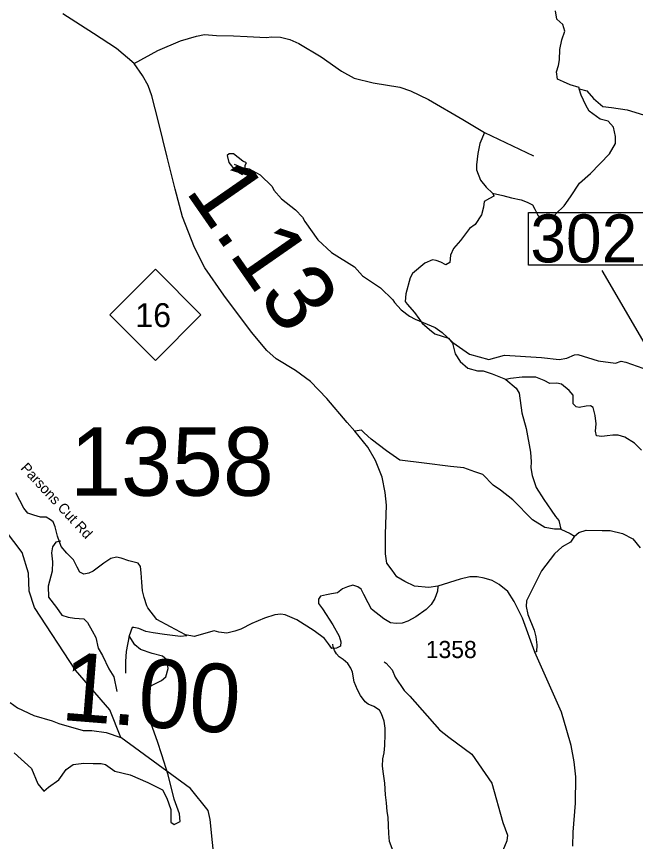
# Model space of a CAD drawing. Extents: x 1248224 to 1454986, y 825081 to 985870.
# Drawn here: x 1310122 to 1314642, y 928409 to 934427 of the extents above; entities that cross this region are included whole.
import ezdxf

# ---------------------------------------------------------------- set-up
doc = ezdxf.new("R2010")
doc.units = 0
for name, color, linetype in [('Exist Hydrographic Creek Single Shore', 7, 'Continuous'), ('Exist Hydrographic Misc Water Feature', 7, 'Continuous'), ('Exist Road Non-System Type 51', 7, 'Continuous'), ('Exist Road Primary NC Attributed', 7, 'Continuous'), ('Exist Road Primary NC Mileage Hundredths English Label', 7, 'Continuous'), ('Exist Road Primary NC Shield CELL', 7, 'Continuous'), ('Exist Road Primary NC Shield Number Label', 7, 'Continuous'), ('Exist Road Secondary Mileage Hundredths English Label', 7, 'Continuous'), ('Exist Road Secondary Structure Standard Bridge Number Label', 7, 'Continuous'), ('Exist Road Secondary Type 10 Attributed', 7, 'Continuous'), ('Exist Road Secondary Type 41 Attributed', 7, 'Continuous'), ('Exist Road Secondary Type 51 Label', 7, 'Continuous'), ('Exist Road Secondary Type 51 Number Label', 7, 'Continuous')]:
    doc.layers.add(name, color=color, linetype=linetype)

msp = doc.modelspace()

# ---------------------------------------------------------------- linework, layer by layer
at = {"layer": 'Exist Hydrographic Creek Single Shore'}
msp.add_lwpolyline([(1311652.5, 926755.1), (1311801.4, 927087), (1311939.4, 927258.2), (1311943.4, 927425.7), (1311879.5, 927574.6), (1311538.4, 927968.8), (1311543.4, 928185.4), (1311569.4, 928234.2), (1311536.4, 928569.7), (1311521.4, 928635.7), (1311391.4, 928795.8), (1310883.9, 929168.5), (1310804.4, 929368.9), (1310552.4, 929659.6), (1310254.3, 930115.3), (1310215.4, 930234.4), (1310210.3, 930365.8), (1310163.4, 930517.7), (1310042.3, 930677.7), (1310027.3, 930737)], dxfattribs=at)
at = {"layer": 'Exist Hydrographic Misc Water Feature'}
for points in [[(1311790.7, 933298.3), (1311791.6, 933342.6), (1311800.1, 933358.8), (1311774.4, 933370.8), (1311705.5, 933424.7), (1311673.5, 933425.3), (1311661.2, 933413.3), (1311671.9, 933361.4), (1311718.7, 933304.7), (1311770.1, 933274.9), (1311784.5, 933295.1), (1311790.7, 933298.3)], [(1311711.6, 933350), (1311769, 933325), (1311820.9, 933315.8), (1311899.9, 933271.5), (1311989.8, 933186), (1312001.3, 933161.2), (1312055.9, 933096.1), (1312160.1, 933017.6), (1312210.9, 932964.1), (1312226.2, 932931.8), (1312321.2, 932797.7), (1312423, 932705.4), (1312588.8, 932601.2), (1312649.3, 932535.9), (1312779.3, 932447.1), (1312869.4, 932360.7), (1312880.9, 932340), (1312929.7, 932287.3), (1312990.6, 932241.8), (1313032.1, 932220.5), (1313178.8, 932159.3), (1313230, 932122.1), (1313308.3, 932048.3), (1313430.5, 931962.9), (1313571.7, 931924), (1313684.6, 931957.1), (1313954.3, 931939.4), (1314084, 931924.4), (1314140.4, 931934.7), (1314197, 931959.9), (1314221.1, 931962.7), (1314368, 931915.5), (1314495.8, 931899), (1314536.2, 931913.7), (1314572, 931904.8), (1314695.1, 931862.1)], [(1312806, 929718.4), (1312821.9, 929709.9), (1312864.8, 929661.4), (1312887.5, 929608.5), (1312951.4, 929511.2), (1312994.4, 929470.1), (1313210.9, 929222.8), (1313277.6, 929169), (1313446.9, 929044.9), (1313592.1, 928835.1), (1313673.4, 928547), (1313707.3, 928454.5), (1313702.4, 928414.4), (1313643, 928272)], [(1310075.2, 929421.9), (1310128.3, 929384.7), (1310249.2, 929327.3), (1310382.3, 929288.5), (1310432, 929269.4), (1310608.8, 929217.6), (1310672.9, 929219.5), (1310776.6, 929203.5), (1310883.9, 929168.5)]]:
    msp.add_lwpolyline(points, dxfattribs=at)
at = {"layer": 'Exist Road Non-System Type 51'}
for points in [[(1313540, 933581.8), (1313504.5, 933500.6), (1313490.1, 933428.7), (1313481.9, 933344.4), (1313481.9, 933309.5), (1313510.6, 933233.4), (1313551.7, 933182.1), (1313596.9, 933138.9), (1313672.9, 933122.5), (1313736.5, 933104), (1313806.4, 933089.6), (1313851.6, 933073.1), (1313890.6, 933052.6), (1313907, 933021.7), (1313929.6, 932978.6), (1313948.1, 932960.1), (1313974.8, 932953.9), (1314020, 932953.9), (1314044.6, 932960.1), (1314061, 932988.9), (1314120.6, 933046.4), (1314167.9, 933112.2), (1314233.6, 933210.8), (1314313.7, 933282.8), (1314451.3, 933426.6), (1314496.5, 933500.6), (1314496.5, 933552), (1314480, 933619.9), (1314443.1, 933663), (1314383.5, 933679.5), (1314303.3, 933736.1), (1314278.6, 933781.4), (1314243.9, 933852.6), (1314229.5, 933899.9), (1314229.3, 933908.8), (1314163.6, 933929.3), (1314116.4, 933949.9), (1314071.2, 933970.4), (1314065, 934023.9), (1314079.4, 934069.1), (1314085.6, 934110.2), (1314089.7, 934186.3), (1314104, 934256.1), (1314124.5, 934320.5), (1314110.1, 934369.9), (1314067, 934408.9), (1314056.7, 934468.5)], [(1310981.2, 934084.6), (1311152.8, 934179.4), (1311319.1, 934249.3), (1311436.2, 934284.2), (1311493.7, 934296.6), (1311582, 934288.3), (1311705.3, 934286.3), (1311805.9, 934282.2), (1311945.6, 934273.9), (1311986.6, 934280.1), (1312050.3, 934276), (1312118.1, 934259.6), (1312183.8, 934230.8), (1312346.1, 934134.2), (1312494, 934029.4), (1312587, 933976.5), (1312726.7, 933943.6), (1312919.8, 933910.7), (1312999.9, 933886), (1313131.3, 933822.3), (1313379.8, 933676.4), (1313540, 933581.8)], [(1314229.5, 933899.9), (1314287.5, 933885.9), (1314334.1, 933828.5), (1314402.1, 933771.2), (1314466.6, 933764), (1314581.2, 933746.1), (1314699.4, 933710.2)], [(1313540, 933581.8), (1313896.1, 933410.2)], [(1313596.9, 933138.9), (1313607.4, 933121.2), (1313607.4, 933117.1), (1313574.5, 933100.7), (1313535.5, 933078.1), (1313531.4, 933036.9), (1313517, 932979.4), (1313471.8, 932909.5), (1313428.7, 932880.7), (1313365, 932794.4), (1313311.6, 932734.8), (1313291.1, 932685.5), (1313287, 932632), (1313256.2, 932615.6), (1313219.2, 932636.2), (1313186.3, 932646.4), (1313159.6, 932652.6), (1313104.2, 932627.9), (1313013.8, 932551.9), (1312995.3, 932521.1), (1312964.5, 932403.9), (1312960.4, 932348.4), (1312974.8, 932327.9), (1313028.2, 932268.2), (1313059, 932225.1), (1313083.6, 932190.1), (1313137, 932142.9), (1313176.1, 932112), (1313276.5, 932080.3), (1313305.2, 932045.4), (1313325.8, 931967.3), (1313360.7, 931909.7), (1313418.2, 931862.4), (1313488, 931841.9), (1313529.1, 931841.9), (1313594.8, 931821.3), (1313681.1, 931786.4), (1313695.5, 931778.2)], [(1314685.9, 931264.3), (1314634.6, 931313.6), (1314562.7, 931358.9), (1314514.1, 931371.9), (1314477.1, 931371.9), (1314436, 931367.8), (1314395, 931363.7), (1314358, 931367.8), (1314349.8, 931402.8), (1314353.9, 931456.2), (1314347.7, 931515.8), (1314333.4, 931575.4), (1314312.8, 931587.7), (1314282, 931583.6), (1314230.7, 931575.4), (1314208.1, 931579.5), (1314185.5, 931602.1), (1314185.5, 931665.8), (1314156.7, 931698.7), (1314101.3, 931746), (1314068.4, 931752.2), (1314015, 931750.1), (1313973.9, 931770.7), (1313914.4, 931795.3), (1313813.7, 931795.3), (1313729.5, 931787.1), (1313695.5, 931778.2)], [(1313695.5, 931778.2), (1313769.4, 931716.5), (1313792, 931679.5), (1313810.5, 931535.6), (1313843.3, 931422.6), (1313873.8, 931249.4), (1313879.9, 931179.5), (1313877.9, 931134.3), (1313888.2, 931078.8), (1313916.9, 930990.4), (1313972.4, 930904.1), (1314025.8, 930826), (1314058.6, 930780.8), (1314081.2, 930749.9), (1314095.6, 930686.2)], [(1314095.6, 930686.2), (1314050.4, 930688.3), (1313980.6, 930698.5), (1313890.2, 930756.1), (1313746.4, 930902), (1313656.1, 930971.9), (1313602.7, 931008.9), (1313526.7, 931085), (1313469.2, 931105.5), (1313387, 931134.3), (1313290.5, 931144.6), (1313099.5, 931169.2), (1312919.7, 931191.6), (1312823.1, 931259.4), (1312712.2, 931343.7), (1312660.9, 931391), (1312640.3, 931409.5), (1312593.1, 931401.3)], [(1314095.6, 930686.2), (1314165.4, 930655.4), (1314196.2, 930636.9)], [(1314196.2, 930636.9), (1314228.8, 930662.9), (1314282.2, 930679.3), (1314397.3, 930677.3), (1314456.8, 930677.3), (1314547.2, 930656.7), (1314623.2, 930615.6), (1314676.6, 930551.9)], [(1310445.9, 930600.5), (1310410.1, 930593.3), (1310385, 930557.5), (1310377.9, 930514.5), (1310385, 930449.9), (1310381.5, 930381.8), (1310352.8, 930270.7), (1310356.4, 930191.8), (1310413.7, 930116.5), (1310453.1, 930059.2), (1310499.7, 930044.9), (1310546.2, 930037.7), (1310614.3, 930034.1), (1310639.4, 930005.4), (1310675.2, 929944.5), (1310700.2, 929897.9), (1310718.2, 929819), (1310750.4, 929765.2), (1310797, 929668.5), (1310832.8, 929611.1), (1310854.3, 929503.6)], [(1314196.2, 930636.9), (1314167.2, 930592.4), (1314105.6, 930557.5), (1314050.1, 930508.2), (1313955.6, 930382.8), (1313898.1, 930265.6), (1313846.8, 930164.9), (1313842.7, 930122.3), (1313855, 930064.8), (1313902.3, 929951.7), (1313914.6, 929902.4), (1313920.8, 929842.8), (1313918.7, 929793.5), (1313907.1, 929788.8)], [(1311366.5, 929908.6), (1311319.9, 929905), (1311201.7, 929919.4), (1311119.3, 929930.1), (1311065.6, 929940.9), (1311015.5, 929962.4), (1310979.6, 929969.6), (1310965.3, 929969.6), (1310943.8, 929908.6)], [(1310105.7, 929055.5), (1310231, 928940.8), (1310277.6, 928829.6), (1310320.6, 928775.9), (1310356.4, 928804.5), (1310431.6, 928858.3), (1310485.3, 928933.6), (1310535.5, 928969.4), (1310614.3, 928980.2), (1310682.3, 928976.6), (1310739.6, 928976.6), (1310771.9, 928969.4), (1310839.9, 928922.8), (1310951, 928894.2), (1311079.9, 928840.4), (1311187.4, 928786.6), (1311219.6, 928725.7), (1311248.3, 928643.2), (1311248.3, 928550), (1311273.4, 928532.1), (1311316.3, 928553.6), (1311312.8, 928611), (1311273.4, 928718.5), (1311230.4, 928894.2), (1311183.8, 929041.1), (1311151.6, 929137.9), (1311079.9, 929335.1), (1311047.7, 929435.5), (1311058.4, 929510.7), (1311097.8, 929543), (1311180.2, 929582.4), (1311212.5, 929611.1), (1311230.4, 929672), (1311219.6, 929733), (1311187.4, 929761.7), (1311112.2, 929779.6), (1311026.2, 929808.3), (1310986.8, 929844.1), (1310943.8, 929908.6)], [(1310943.8, 929908.6), (1310922.3, 929793.9), (1310918.7, 929722.2), (1310918.7, 929636.2)], [(1312872.7, 928338.5), (1312846.3, 928409.1), (1312841.7, 928467.2), (1312837.1, 928525.4), (1312834.5, 928587.5), (1312827.3, 928627.6), (1312822.7, 928689.8), (1312816.1, 928748.1), (1312812.2, 928834.3), (1312801.8, 928902.5), (1312795.1, 928958.7), (1312796.2, 929012.7), (1312805.3, 929056.6), (1312810.5, 929108.5), (1312814.4, 929192.5), (1312813.4, 929234.5), (1312806.7, 929286.7), (1312787.9, 929339.1), (1312772.5, 929367.6), (1312731.2, 929392.5), (1312689.5, 929409.5), (1312667.8, 929428), (1312632.9, 929474.9), (1312611.7, 929515.3), (1312587.1, 929574.1), (1312574.9, 929644.4), (1312563.5, 929672.6), (1312540.3, 929707.1), (1312506.9, 929736), (1312477.3, 929756.6), (1312457.9, 929777.2), (1312444.4, 929801.5), (1312434.9, 929827.7), (1312431.5, 929847.8)]]:
    msp.add_lwpolyline(points, dxfattribs=at)
at = {"layer": 'Exist Road Primary NC Attributed'}
for points in [[(1313197.2, 930271), (1313132.5, 930262.6), (1313028.3, 930271), (1312957.4, 930304.4), (1312899, 930339.8), (1312865.9, 930387.2), (1312826.3, 930439.4), (1312815.9, 930508.3), (1312815.9, 930650.2), (1312824.2, 930863), (1312813.9, 930953.8), (1312793, 931066.4), (1312743, 931187.5), (1312686.7, 931285.6), (1312593.1, 931401.3), (1312536.6, 931465), (1312389, 931641.4), (1312268, 931764.5), (1312159.6, 931843.8), (1312017.8, 931929.3), (1311949, 931991.9), (1311838.9, 932124.3), (1311634.6, 932395.6), (1311497, 932593.8), (1311422.2, 932743), (1311334.6, 932966.3), (1311280.4, 933168.7), (1311222.5, 933401.1), (1311157.9, 933657.8), (1311109.9, 933849.8), (1311082.8, 933924.9), (1311041.1, 933997.9), (1310981.2, 934084.6), (1310851.9, 934193.1), (1310685.1, 934303.7), (1310459.9, 934445.6)], [(1314185.1, 928374.4), (1314187.7, 928476), (1314203.3, 928688.3), (1314205.9, 928881.1), (1314192.9, 928990.5), (1314172.1, 929110.3), (1314140.9, 929219.7), (1314102.3, 929351.3), (1313907.1, 929788.8), (1313816, 930038.9), (1313756.1, 930158.7), (1313709.3, 930231.6), (1313646.8, 930283.7), (1313594.8, 930312.3), (1313537.5, 930330.6), (1313485.5, 930338.4), (1313430.8, 930338.4), (1313360.6, 930322.7), (1313197.2, 930271)]]:
    msp.add_lwpolyline(points, dxfattribs=at)
at = {"layer": 'Exist Road Primary NC Shield CELL'}
msp.add_lwpolyline([(1310802.6, 932250.7), (1311135.6, 932583.7), (1311468.6, 932250.7), (1311135.6, 931917.7)], close=True, dxfattribs=at)
at = {"layer": 'Exist Road Secondary Structure Standard Bridge Number Label'}
msp.add_lwpolyline([(1313861.3, 932997.9), (1314790.2, 932997.9), (1314790.2, 932613.8), (1313861.3, 932613.8)], close=True, dxfattribs=at)
msp.add_lwpolyline([(1316394.7, 930790.4), (1315324.5, 930986.6), (1314397.1, 932573.9)], dxfattribs=at)
at = {"layer": 'Exist Road Secondary Type 10 Attributed'}
msp.add_lwpolyline([(1311072.5, 930127.3), (1311053.4, 930187.8), (1311040.9, 930237.8), (1311036.7, 930300.4), (1311032.6, 930369.3), (1311026.3, 930415.2), (1311009.6, 930438.2), (1310942.9, 930457), (1310886.6, 930475.7), (1310851.2, 930482), (1310809.5, 930473.7), (1310759.4, 930438.2), (1310682.3, 930381.8), (1310648.9, 930367.2), (1310613.5, 930358.9), (1310584.3, 930373.5), (1310565.5, 930409), (1310538.4, 930463.2), (1310490.4, 930513.3), (1310448.7, 930561.3), (1310421.6, 930636.4), (1310404.9, 930705.3), (1310389.1, 930740.5), (1310370.3, 930755.1), (1310339, 930773.8), (1310297.3, 930773.8), (1310247.3, 930788.5), (1310205.6, 930805.1), (1310176.4, 930840.6), (1310118, 930953.3)], dxfattribs=at)
at = {"layer": 'Exist Road Secondary Type 41 Attributed'}
msp.add_lwpolyline([(1313197.2, 930271), (1313195.5, 930234.4), (1313176.7, 930182.3), (1313149.6, 930138.5), (1313112.1, 930100.9), (1313037, 930048.7), (1312978.7, 930015.3), (1312939, 930000.7), (1312893.2, 929998.6), (1312853.5, 930004.9), (1312803.5, 930034.1), (1312713.8, 930103), (1312688.8, 930148.9), (1312657.5, 930211.5), (1312638.8, 930249.1), (1312613.8, 930267.8), (1312578.3, 930278.3), (1312538.7, 930267.8), (1312503.2, 930251.1), (1312465.7, 930224), (1312421.9, 930215.7), (1312384.4, 930209.4), (1312342.7, 930199), (1312326, 930176), (1312328.1, 930144.7), (1312355.2, 930105.1), (1312432.4, 929990.3), (1312478.2, 929906.8), (1312490.7, 929865.1), (1312488.7, 929833.8), (1312457.4, 929819.2), (1312424, 929817.1), (1312399, 929850.5), (1312369.8, 929890.1), (1312294.7, 929946.5), (1312169.6, 930025.8), (1312084.1, 930063.3), (1312052.9, 930067.5), (1312009.1, 930063.3), (1311931.9, 930038.3), (1311840.2, 929998.6), (1311760.9, 929959), (1311715.1, 929944.4), (1311658.8, 929929.8), (1311600.4, 929936), (1311564, 929944.6), (1311420.1, 929904.9), (1311355.5, 929915.3), (1311247, 929973.8), (1311147, 930028), (1311080.2, 930113.6), (1311072.5, 930127.3)], dxfattribs=at)

# ---------------------------------------------------------------- texts
at = {"layer": 'Exist Road Primary NC Mileage Hundredths English Label'}
msp.add_text('1.13', height=500, rotation=304.76772, dxfattribs=at).set_placement((1311349.6, 933154.2))
at = {"layer": 'Exist Road Primary NC Shield Number Label'}
msp.add_text('16', height=175, dxfattribs=at).set_placement((1310989.7, 932161))
at = {"layer": 'Exist Road Secondary Mileage Hundredths English Label'}
msp.add_text('1.00', height=500, rotation=355.42411, dxfattribs=at).set_placement((1310439.8, 929296.2))
at = {"layer": 'Exist Road Secondary Structure Standard Bridge Number Label'}
msp.add_text('302', height=350, dxfattribs=at).set_placement((1313873.8, 932633.5))
at = {"layer": 'Exist Road Secondary Type 51 Label'}
msp.add_text('Parsons Cut Rd', height=75, rotation=312.91017, dxfattribs=at).set_placement((1310147, 931129))
at = {"layer": 'Exist Road Secondary Type 51 Number Label'}
for height, p in [(500, (1310513.1, 930931)), (125, (1313110.3, 929746.9))]:
    msp.add_text('1358', height=height, dxfattribs=at).set_placement(p)

doc.saveas('drawing.dxf')
